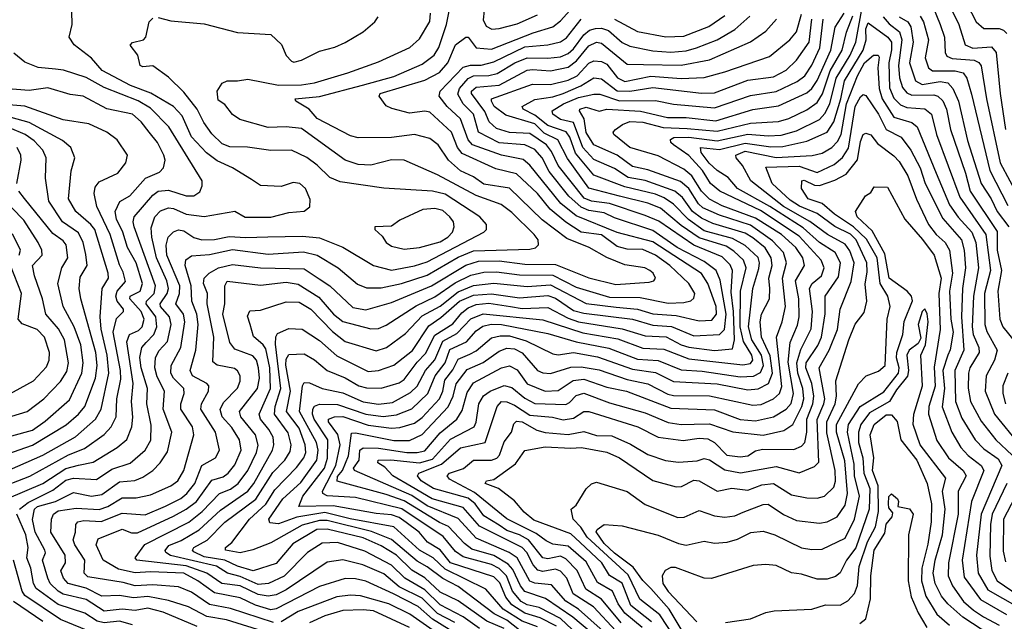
# Model space of a CAD drawing. Extents: x 1308313 to 1441400, y 959662 to 1036319.
# Tile 312 of 656: x 1359205 to 1363045, y 999467 to 1001813. Entities that reach past the tile are written whole.
import ezdxf

# ---------------------------------------------------------------- set-up
doc = ezdxf.new("R2010")
doc.units = 0

msp = doc.modelspace()

# ---------------------------------------------------------------- linework, layer by layer
at = {"layer": '0CON10XD'}
for points in [[(1363062.3, 1002805), (1363044.4, 1002765), (1362993.3, 1002686.7), (1362978.3, 1002645), (1362971.6, 1002588.4), (1362904, 1002536), (1362822, 1002438), (1362809.4, 1002405), (1362798.4, 1002335), (1362737.6, 1002235), (1362728.9, 1002195), (1362744.5, 1002115), (1362771.5, 1002055), (1362864.4, 1001944.4), (1362935, 1001804.7), (1362965, 1001778.3), (1363025, 1001779), (1363042.5, 1001772.5), (1363055, 1001758.9)], [(1360879.8, 999435), (1360815, 999474.9), (1360759.1, 999525), (1360663.8, 999573.8), (1360555, 999623.3), (1360515, 999632.7), (1360475, 999633.8), (1360375, 999603.2), (1360205, 999515.2), (1360185, 999511.9), (1360125, 999530.6), (1360065, 999558.6), (1359965, 999577.9), (1359900.6, 999625), (1359845, 999654.7), (1359715, 999660.7), (1359655, 999656.2), (1359590.5, 999670.5), (1359530.4, 999705), (1359504, 999765), (1359511.8, 999788.2), (1359605, 999826.1), (1359641.9, 999811.9), (1359665, 999811.8), (1359805, 999877.1), (1359855, 999904.6), (1359894.2, 999935), (1359955, 1000018), (1359998.8, 1000031.2), (1360018.9, 1000045), (1360045, 1000077.8), (1360069, 1000135), (1360063.2, 1000175), (1360032.7, 1000222.7), (1359995.2, 1000265), (1359986.6, 1000293.4), (1359999.8, 1000320.2), (1360054.2, 1000375.8), (1360065.8, 1000404.2), (1360065.6, 1000425), (1360055, 1000444.6), (1360042.7, 1000452.7), (1359975, 1000466.2), (1359958.8, 1000478.8), (1359962, 1000575), (1359936.1, 1000705), (1359937.5, 1000745), (1359922, 1000785), (1359924.5, 1000805.5), (1359944.6, 1000825), (1359980.7, 1000845), (1360035, 1000858.3), (1360145, 1000845.4), (1360315, 1000841.4), (1360373.2, 1000803.2), (1360415, 1000775.7), (1360505, 1000691.5), (1360555, 1000682.1), (1360655, 1000710.5), (1360811.9, 1000775), (1360945, 1000855.6), (1360995, 1000871.8), (1361075, 1000872.4), (1361175, 1000860.2), (1361295, 1000858.9), (1361425, 1000807.1), (1361530.4, 1000780.4), (1361660.1, 1000789.9), (1361678, 1000795), (1361685.5, 1000805), (1361676.2, 1000825), (1361663.3, 1000835), (1361643.8, 1000845), (1361565, 1000857.9), (1361494.7, 1000885.3), (1361426.2, 1000925), (1361339.6, 1000959.6), (1361243.4, 1001033.4), (1361115.9, 1001155.9), (1361015, 1001172.1), (1360975, 1001200.3), (1360925, 1001224.1), (1360877.5, 1001265), (1360837.5, 1001325), (1360805, 1001350.5), (1360745, 1001365.2), (1360655, 1001353.6), (1360525, 1001352), (1360495, 1001360.9), (1360365, 1001428.2), (1360334.3, 1001465), (1360282, 1001495), (1360280, 1001505), (1360375, 1001513.5), (1360542.1, 1001557.9), (1360665, 1001592.1), (1360775, 1001639.4), (1360821.7, 1001675), (1360839.8, 1001705), (1360870.5, 1001795), (1360892.1, 1001905)], [(1362814.8, 1001905), (1362867.9, 1001795), (1362893, 1001715), (1362922.6, 1001702.6), (1362995, 1001707.4), (1363014, 1001685), (1363028.9, 1001525), (1363050.2, 1001385)], [(1361530.1, 999430.1), (1361443.4, 999523.4), (1361364.5, 999574.5), (1361338.7, 999635), (1361315, 999662.4), (1361295, 999670.1), (1361245, 999661.7), (1361226.3, 999666.3), (1361207.4, 999687.4), (1361183.7, 999735), (1361165, 999754.6), (1360998.1, 999838.1), (1360935, 999910.7), (1360814.5, 999944.5), (1360732.3, 999992.3), (1360660.6, 1000035), (1360628.8, 1000068.8), (1360602.7, 1000085), (1360602.9, 1000095), (1360652.6, 1000097.4), (1360765, 1000084.9), (1360815, 1000099.9), (1360885, 1000177.4), (1360978, 1000225), (1360986.2, 1000243.8), (1360995.5, 1000315), (1361013.7, 1000346.3), (1361040.6, 1000365), (1361095, 1000386.6), (1361125, 1000378.9), (1361175, 1000337.4), (1361215, 1000316.6), (1361335, 1000313), (1361349.7, 1000320.3), (1361375, 1000347.5), (1361405, 1000356.4), (1361505, 1000319.6), (1361645, 1000280.5), (1361735, 1000243.1), (1361785, 1000234.8), (1361835.5, 1000235.5), (1361895, 1000237.3), (1361986.6, 1000206.6), (1362105, 1000193.1), (1362185, 1000210.8), (1362220.6, 1000235), (1362255.1, 1000305), (1362263.4, 1000335), (1362260, 1000375), (1362240.1, 1000435), (1362235.8, 1000475), (1362252.4, 1000527.6), (1362292.7, 1000607.3), (1362297.1, 1000675), (1362285.8, 1000765), (1362295.8, 1000784.2), (1362331.9, 1000815), (1362343, 1000845), (1362331.2, 1000875), (1362245, 1000969), (1362095, 1001069), (1361935.3, 1001145), (1361899.2, 1001175), (1361885, 1001197.3), (1361867.9, 1001225), (1361815, 1001283.7), (1361755, 1001325.8), (1361745.3, 1001335), (1361743.8, 1001346.2), (1361755.9, 1001354.1), (1361815.1, 1001354.9), (1361925, 1001340.7), (1362045, 1001366.6), (1362125, 1001360.1), (1362175, 1001363.2), (1362235, 1001379.7), (1362325, 1001424.5), (1362345, 1001447), (1362365, 1001485.7), (1362389.9, 1001585), (1362444.7, 1001675), (1362466.7, 1001725), (1362493.5, 1001875)], [(1361020.5, 1001885), (1361013.3, 1001813.3), (1361025, 1001788.5), (1361046.4, 1001776.4), (1361075, 1001778.4), (1361145, 1001797.6), (1361225, 1001832.3)], [(1361208.1, 1001761.9), (1361285, 1001785.6), (1361315, 1001808.7), (1361374.9, 1001875.1)], [(1362766.2, 1001865), (1362795.3, 1001794.7), (1362812, 1001745), (1362815.3, 1001685.3), (1362821, 1001671), (1362841.9, 1001661.8), (1362927.8, 1001655), (1362945.9, 1001645.9), (1362955, 1001633.6), (1362975.7, 1001505), (1363028.6, 1001255), (1363105, 1001114.3)], [(1359897.2, 999447.2), (1359765, 999502.7), (1359705, 999519), (1359655, 999509), (1359605, 999514.4), (1359535, 999507.3), (1359465, 999552.2), (1359375, 999572.4), (1359355, 999584.9), (1359324.5, 999614.5), (1359314.9, 999634.9), (1359294.8, 999705), (1359305.8, 999734.2), (1359303.8, 999745), (1359265, 999814.2), (1359255.7, 999864.3), (1359262.7, 999905), (1359275, 999915.3), (1359345.3, 999935), (1359415, 999968.9), (1359485, 999955.1), (1359525, 999961.6), (1359595, 1000010.8), (1359653.7, 1000016.3), (1359685, 1000029.2), (1359725, 1000054.8), (1359753.6, 1000085), (1359782.2, 1000127.8), (1359798.1, 1000205), (1359764.5, 1000295), (1359770.4, 1000365), (1359741.2, 1000421.2), (1359731.8, 1000455), (1359735.5, 1000495), (1359748.1, 1000521.9), (1359781.4, 1000558.6), (1359795.7, 1000625), (1359789.9, 1000655), (1359755, 1000694.5), (1359753, 1000705), (1359780.9, 1000745), (1359785.4, 1000765), (1359778.6, 1000795), (1359739, 1000885), (1359720, 1000965), (1359718.2, 1001001.8), (1359732, 1001045), (1359755, 1001067.5), (1359785, 1001079.4), (1359805, 1001076.7), (1359855, 1001054.5), (1359925, 1001045.2), (1360045, 1001067.2), (1360085, 1001043.4), (1360185, 1001043.8), (1360255, 1001061.1), (1360315, 1001067.1), (1360337, 1001083), (1360338.3, 1001111.7), (1360319.6, 1001155), (1360297.8, 1001175), (1360271.7, 1001178.3), (1360225, 1001163.1), (1360145, 1001167.3), (1360109.6, 1001189.6), (1360035, 1001235.3), (1359975, 1001263.3), (1359933.9, 1001293.9), (1359875, 1001356.8), (1359838.3, 1001438.3), (1359805.1, 1001475.1), (1359717.3, 1001527.3), (1359637.2, 1001557.2), (1359526.9, 1001615), (1359485, 1001663.8), (1359417.1, 1001715), (1359398.6, 1001745), (1359410, 1001795), (1359408, 1001845)], [(1360175, 999422.4), (1360012.5, 999472.5), (1359935, 999485.9), (1359863.8, 999523.8), (1359785, 999548.6), (1359705, 999563.9), (1359648.7, 999558.7), (1359595, 999567.4), (1359525, 999565.2), (1359465, 999595.9), (1359394, 999615), (1359376.5, 999635), (1359366, 999664), (1359384.4, 999695.6), (1359382.8, 999725), (1359326.6, 999815), (1359329.3, 999865), (1359336.5, 999885), (1359355, 999897.5), (1359425, 999908.5), (1359515, 999903.2), (1359549.2, 999915), (1359605, 999949.2), (1359659.3, 999949.3), (1359715, 999960.8), (1359795, 999995.2), (1359821.6, 1000015), (1359844.8, 1000055), (1359883.9, 1000195), (1359879, 1000225), (1359833.7, 1000295), (1359833.7, 1000315), (1359847.2, 1000355), (1359845.2, 1000375), (1359804.5, 1000415), (1359794.8, 1000435.2), (1359796.6, 1000465), (1359833.1, 1000535), (1359849.9, 1000635), (1359843.5, 1000665), (1359814.2, 1000705), (1359828.8, 1000745), (1359830.3, 1000775), (1359779.3, 1000895), (1359776.5, 1000933.4), (1359784.3, 1000965.7), (1359805, 1000986.5), (1359825, 1000994.2), (1359845, 1000990.5), (1359884, 1000964), (1359915, 1000954.8), (1359965, 1000956.2), (1360021.9, 1000968.1), (1360086.7, 1000963.3), (1360173.2, 1000966.8), (1360308.7, 1000968.7), (1360375, 1000963), (1360466.1, 1000926.1), (1360585, 1000855.2), (1360655, 1000837.1), (1360745, 1000853.2), (1360795, 1000869.5), (1361015.6, 1000984.4), (1361025.6, 1000995), (1361025.6, 1001015), (1361000, 1001045), (1360865, 1001133.2), (1360815, 1001144.5), (1360625, 1001155.8), (1360455, 1001180.5), (1360415, 1001198.2), (1360366.1, 1001246.1), (1360325, 1001276.2), (1360265, 1001304), (1360185, 1001302.7), (1360093.2, 1001316.8), (1360025, 1001317.9), (1359995, 1001329.4), (1359955, 1001368.2), (1359922.9, 1001412.9), (1359897.7, 1001465), (1359845, 1001530.5), (1359785, 1001588.8), (1359725, 1001634), (1359685, 1001629.1), (1359675.3, 1001635.3), (1359665.7, 1001675), (1359636.6, 1001713.4), (1359645.3, 1001724.7), (1359688.6, 1001735), (1359696.7, 1001745), (1359710.8, 1001805), (1359725, 1001819.3)], [(1360195, 999462.1), (1360027.2, 999517.2), (1359945, 999533.3), (1359875, 999580.2), (1359825, 999602), (1359725, 999610), (1359655, 999605.4), (1359608.5, 999618.5), (1359470.7, 999640.7), (1359456.6, 999655), (1359459.5, 999705), (1359420.8, 999765), (1359414.2, 999785), (1359423.5, 999815), (1359424, 999845), (1359432.2, 999855), (1359455, 999859.7), (1359523.1, 999856.9), (1359605, 999889.2), (1359695, 999882.5), (1359773.5, 999916.5), (1359834.1, 999945.9), (1359857.3, 999965), (1359888.1, 1000005), (1359915.6, 1000074.4), (1359969.3, 1000105), (1359984.2, 1000135), (1359968.7, 1000205), (1359911.9, 1000295), (1359914.4, 1000315), (1359941.6, 1000365), (1359943.3, 1000385), (1359935.2, 1000395.2), (1359879.5, 1000425), (1359869.6, 1000445), (1359892.2, 1000525), (1359901.3, 1000625), (1359896.2, 1000665), (1359876.6, 1000715), (1359873.6, 1000775), (1359850, 1000855), (1359852.7, 1000877.3), (1359875, 1000892), (1359945, 1000897.2), (1360035, 1000916.9), (1360175, 1000899.1), (1360312.2, 1000907.8), (1360365.3, 1000895.3), (1360448, 1000845), (1360522.3, 1000782.3), (1360557.8, 1000767.8), (1360615, 1000767.3), (1360695, 1000784.6), (1360795, 1000817), (1360915, 1000887.1), (1360975, 1000911.8), (1361195, 1000918.6), (1361216.4, 1000923.6), (1361228.2, 1000935), (1361226.8, 1000955), (1361212.2, 1000975), (1361125, 1001061.8), (1361082.5, 1001092.5), (1360985, 1001128.2), (1360835, 1001208.1), (1360705, 1001265.3), (1360655, 1001266.8), (1360575, 1001246.1), (1360525, 1001248), (1360475, 1001265.7), (1360305, 1001388.9), (1360245, 1001396.1), (1360175, 1001392.4), (1360064.3, 1001424.3), (1360035, 1001443.6), (1360005, 1001482.5), (1359979.6, 1001499.6), (1359975.5, 1001535), (1359994.6, 1001565.4), (1360015, 1001575.5), (1360055.4, 1001574.6), (1360095, 1001581.9), (1360215, 1001558.5), (1360305, 1001558.9), (1360355, 1001567.6), (1360485, 1001606.3), (1360605, 1001649.3), (1360726.4, 1001705), (1360765, 1001738.8), (1360804.4, 1001805.6), (1360808.1, 1001838.1)], [(1359745, 1001821.8), (1359795, 1001809.4), (1359925, 1001797.6), (1360055, 1001762.8), (1360185, 1001755.7), (1360226.1, 1001716.1), (1360244.1, 1001674.1), (1360265, 1001651.8), (1360275, 1001647.9), (1360304, 1001655), (1360375, 1001690), (1360435, 1001706.4), (1360475, 1001724.6), (1360545, 1001765.6), (1360590, 1001805), (1360602.9, 1001825)], [(1360998.8, 999438.8), (1360934.8, 999484.8), (1360845, 999531.2), (1360785, 999589.9), (1360706.9, 999635), (1360655, 999685.9), (1360551.3, 999741.3), (1360445, 999774.5), (1360385, 999772.3), (1360328.1, 999735), (1360237.1, 999642.9), (1360175.5, 999615), (1360135, 999611), (1360065, 999642.3), (1360015.3, 999655.3), (1359972.5, 999682.5), (1359793.7, 999723.7), (1359774.9, 999734.9), (1359772.8, 999742.8), (1359786.7, 999763.3), (1359835, 999782.1), (1359905, 999823.7), (1359988.8, 999901.2), (1360094.5, 999975), (1360118.9, 1000005), (1360191.9, 1000135), (1360196.9, 1000155), (1360193.4, 1000185), (1360177.6, 1000215), (1360144.8, 1000255), (1360139.1, 1000275), (1360183.8, 1000375), (1360181.2, 1000455), (1360165, 1000530.3), (1360155, 1000545.9), (1360117.5, 1000577.5), (1360104.2, 1000624.2), (1360093.3, 1000656.7), (1360102.6, 1000677.4), (1360145, 1000680), (1360245, 1000713.6), (1360295, 1000711.4), (1360340.8, 1000685), (1360425, 1000596.7), (1360475, 1000558), (1360595, 1000521.6), (1360635.5, 1000535), (1360710.2, 1000589.8), (1360775, 1000657.9), (1360845, 1000696.5), (1360915, 1000752.2), (1360975, 1000776.2), (1361055, 1000785.8), (1361185, 1000773.4), (1361275, 1000778.9), (1361415, 1000706.2), (1361531.8, 1000691.8), (1361614.5, 1000684.5), (1361675, 1000666.3), (1361765, 1000659.3), (1361855, 1000638.9), (1361905, 1000642.1), (1361923.2, 1000665), (1361921.3, 1000695), (1361889.3, 1000785), (1361865, 1000823), (1361675, 1000946.8), (1361535, 1000983.3), (1361375, 1001048.2), (1361316, 1001096), (1361195, 1001245.7), (1361168.3, 1001268.3), (1361085, 1001285.1), (1360971.2, 1001325), (1360954.5, 1001344.5), (1360925, 1001426.8), (1360872.1, 1001475), (1360840.8, 1001515), (1360844.7, 1001535), (1360935, 1001628.2), (1360963.6, 1001636.4), (1361005, 1001635.7), (1361055, 1001648.4), (1361175, 1001706.8), (1361265, 1001714.6), (1361315, 1001726.5), (1361338.1, 1001741.9), (1361395, 1001815.9)], [(1361095, 999438.7), (1361027.8, 999467.8), (1360915, 999547.5), (1360845, 999580.7), (1360785, 999636.9), (1360735, 999667), (1360674.8, 999725), (1360615, 999760.9), (1360545, 999793.1), (1360405, 999826.6), (1360364.7, 999825), (1360270.5, 999769.5), (1360205, 999692.8), (1360115.8, 999664.2), (1360055, 999682.2), (1360005.8, 999705.8), (1359925, 999718.8), (1359885, 999737.8), (1359879.8, 999745), (1359884.3, 999755), (1359936.2, 999783.8), (1360005, 999853.5), (1360126.4, 999943.6), (1360192.8, 1000047.2), (1360239.3, 1000095), (1360260.3, 1000129.7), (1360264.2, 1000155), (1360252.7, 1000202.7), (1360198.5, 1000275), (1360201.2, 1000305), (1360223.6, 1000375), (1360202.4, 1000547.6), (1360203.7, 1000576.3), (1360210.7, 1000589.3), (1360255, 1000608.7), (1360306.7, 1000606.7), (1360375, 1000562.5), (1360442.4, 1000502.4), (1360565, 1000440.9), (1360604.3, 1000445), (1360665, 1000465.6), (1360737.1, 1000522.9), (1360801, 1000619), (1360848.4, 1000651.6), (1360920.3, 1000715), (1360975, 1000739.1), (1361045, 1000744.1), (1361155, 1000729.2), (1361265, 1000738.2), (1361295, 1000727.8), (1361365, 1000679.7), (1361405, 1000668.2), (1361595, 1000644.9), (1361675, 1000622.2), (1361747.1, 1000617.1), (1361835, 1000580.1), (1361934.9, 1000585.1), (1361954.3, 1000605.7), (1361960.2, 1000665), (1361937.1, 1000797.1), (1361922, 1000835), (1361875, 1000869.9), (1361769.6, 1000925), (1361675, 1000990.9), (1361525, 1001040.9), (1361485, 1001060.4), (1361425, 1001069.2), (1361395, 1001081.8), (1361346.9, 1001125), (1361270.9, 1001220.9), (1361242.9, 1001275), (1361215, 1001307.3), (1361175, 1001325.1), (1361075, 1001333.3), (1360995.3, 1001375.3), (1360975.1, 1001445), (1360934.5, 1001485), (1360913.5, 1001523.5), (1360920.9, 1001545), (1360955, 1001583.8), (1360975.1, 1001594.9), (1361035, 1001595.9), (1361067.1, 1001602.9), (1361137, 1001645), (1361185, 1001664.9), (1361265, 1001662.7), (1361315, 1001668.8), (1361345, 1001682.1), (1361365, 1001699), (1361405.6, 1001754.4), (1361428.1, 1001771.9), (1361450.6, 1001779.4), (1361475, 1001779.7), (1361501.2, 1001771.2), (1361555, 1001724.1), (1361585, 1001710.6), (1361675, 1001691.8), (1361745, 1001686.8), (1361805, 1001692.4), (1361845, 1001703.6), (1361925.1, 1001734.9), (1361994.6, 1001775.4), (1362053.5, 1001826.5)], [(1361155, 999433.1), (1361105, 999472.1), (1361056.2, 999496.2), (1360915, 999603.5), (1360855, 999633.6), (1360795, 999679.9), (1360755, 999702), (1360655, 999786.8), (1360577.9, 999817.9), (1360405, 999860), (1360375, 999860.7), (1360307.5, 999842.5), (1360185, 999773.4), (1360114.5, 999745.5), (1360065, 999734.8), (1360008.5, 999745), (1360007.5, 999755), (1360033.2, 999775), (1360102, 999865), (1360165.7, 999924.3), (1360200.6, 999979.4), (1360285, 1000066.4), (1360313.9, 1000105), (1360321.2, 1000125), (1360319, 1000155), (1360295, 1000220.9), (1360245.4, 1000285), (1360261.2, 1000365), (1360243.8, 1000466.1), (1360245, 1000490), (1360255, 1000507.7), (1360315, 1000510.2), (1360355, 1000486.6), (1360405, 1000444.8), (1360475, 1000416.6), (1360528.2, 1000385), (1360557.3, 1000377.3), (1360615, 1000376.4), (1360685, 1000397.4), (1360705, 1000410), (1360755, 1000478.1), (1360787.9, 1000512.1), (1360825, 1000582.4), (1360895, 1000627.4), (1360930.2, 1000669.8), (1360955, 1000689.6), (1360985, 1000703.1), (1361035, 1000707.5), (1361119.1, 1000695), (1361165, 1000686.5), (1361265, 1000690.9), (1361345, 1000648.8), (1361384.6, 1000634.6), (1361555, 1000607.8), (1361645, 1000580), (1361726.8, 1000576.8), (1361785, 1000544.9), (1361815, 1000536.2), (1361915, 1000522.6), (1361985, 1000530), (1361992.7, 1000565), (1361989.3, 1000675), (1361979.7, 1000750.3), (1361985.4, 1000835), (1361976.7, 1000856.7), (1361945, 1000888.1), (1361833.9, 1000933.9), (1361697.9, 1001027.9), (1361645, 1001050.1), (1361505, 1001095.9), (1361435, 1001105.3), (1361406.7, 1001116.7), (1361305.1, 1001245), (1361279.6, 1001299.6), (1361260.2, 1001325), (1361195, 1001369.5), (1361115, 1001372.9), (1361065, 1001388.5), (1361035.9, 1001415), (1361018.8, 1001455), (1360967.3, 1001525), (1360968, 1001535), (1360985, 1001550.8), (1361075, 1001558.4), (1361185, 1001616), (1361205, 1001619.6), (1361275, 1001613.6), (1361345, 1001627.7), (1361377.3, 1001652.7), (1361425, 1001710.8), (1361455, 1001725.2), (1361475, 1001721.6), (1361575, 1001640.2), (1361638.7, 1001638.7), (1361785, 1001635.4), (1361895, 1001656.5), (1362055, 1001727.1), (1362115, 1001769.1), (1362157.1, 1001815)], [(1361225, 999445.5), (1361165, 999467.4), (1361091, 999515), (1361023, 999593), (1360865, 999670.4), (1360817.6, 999715), (1360765.2, 999745.2), (1360664.7, 999835), (1360493.8, 999866.2), (1360395, 999891.3), (1360286.1, 999873.9), (1360215, 999846.8), (1360181.2, 999851.2), (1360176.5, 999865), (1360232.1, 999945), (1360302.1, 1000007.9), (1360363.7, 1000095), (1360369.6, 1000135), (1360362.6, 1000165), (1360297, 1000285), (1360308.1, 1000385), (1360315, 1000398.5), (1360335, 1000397.5), (1360385, 1000375.6), (1360465, 1000358.5), (1360545, 1000322.7), (1360604.6, 1000314.6), (1360659.1, 1000320.9), (1360730, 1000360), (1360755, 1000384), (1360787.4, 1000445), (1360825, 1000486.5), (1360855, 1000559), (1360910.8, 1000589.2), (1360965, 1000646.6), (1361013.3, 1000666.7), (1361245, 1000643.1), (1361401.7, 1000591.7), (1361538.5, 1000568.5), (1361635, 1000531.8), (1361718.1, 1000528.1), (1361815, 1000491.2), (1362025, 1000467.4), (1362055, 1000472.3), (1362064.5, 1000485), (1362061.2, 1000505), (1362028, 1000558), (1362015.5, 1000615), (1362016.7, 1000755), (1362038.1, 1000845), (1362028.5, 1000875), (1361990.7, 1000910.7), (1361960, 1000930), (1361855, 1000962.2), (1361785, 1001011.2), (1361705, 1001078), (1361655, 1001097.7), (1361545, 1001125.5), (1361425, 1001156.8), (1361341.7, 1001271.7), (1361303.8, 1001345), (1361251.3, 1001371.3), (1361215, 1001406.6), (1361101.4, 1001441.4), (1361055.9, 1001475), (1361044.8, 1001495), (1361046, 1001505), (1361205, 1001561.4), (1361275, 1001560.7), (1361345, 1001577.6), (1361379.6, 1001595), (1361425, 1001643.8), (1361445, 1001653.4), (1361475, 1001649.8), (1361495, 1001639.5), (1361536.2, 1001586.1), (1361565, 1001572.9), (1361666.5, 1001593.5), (1361785, 1001584.4), (1361875, 1001587.9), (1361955, 1001610.5), (1362129.8, 1001670.2), (1362208.4, 1001735), (1362234.6, 1001765.4), (1362254, 1001835)], [(1361298.3, 999448.3), (1361235, 999480.6), (1361175, 999499.3), (1361125, 999531), (1361101.1, 999561.1), (1361077.4, 999617.4), (1361055, 999640.5), (1360885.1, 999695.1), (1360845, 999746.4), (1360796.2, 999776.2), (1360762.7, 999815), (1360712.6, 999852.6), (1360685, 999871.8), (1360655, 999881.8), (1360595, 999887.1), (1360428.1, 999918.1), (1360294.6, 999915), (1360309.4, 999955), (1360393.8, 1000065), (1360406.2, 1000103.8), (1360407.3, 1000175), (1360353.8, 1000255), (1360347.1, 1000275), (1360348.6, 1000295), (1360355, 1000305.6), (1360375, 1000313.7), (1360445, 1000312.3), (1360555, 1000274.5), (1360623.5, 1000266.5), (1360675, 1000272.2), (1360735, 1000295.2), (1360796.6, 1000355), (1360825.9, 1000425), (1360864.7, 1000475), (1360882.6, 1000527.4), (1360947.6, 1000557.6), (1360985, 1000599.6), (1361012, 1000618), (1361044.3, 1000625.7), (1361085, 1000624.3), (1361265, 1000589.3), (1361375, 1000557.3), (1361502.9, 1000532.9), (1361615, 1000489.9), (1361695, 1000484.6), (1361785, 1000448), (1361867.2, 1000442.8), (1362015, 1000420.6), (1362066.9, 1000423.1), (1362095, 1000437.1), (1362105.8, 1000465), (1362098.3, 1000505), (1362060.8, 1000565), (1362048.1, 1000615), (1362064.3, 1000765), (1362087.5, 1000842.5), (1362090.6, 1000865), (1362085.3, 1000885.3), (1362035, 1000932.3), (1361985, 1000960.6), (1361875, 1000989.5), (1361813.9, 1001033.9), (1361755, 1001094.3), (1361718.6, 1001118.6), (1361685, 1001133), (1361565, 1001161.6), (1361445, 1001207.2), (1361373.4, 1001293.4), (1361350.8, 1001355), (1361336, 1001376), (1361265, 1001400.3), (1361215, 1001441), (1361168.9, 1001465), (1361165.4, 1001475), (1361215, 1001502.5), (1361285, 1001512.7), (1361325, 1001525.6), (1361393.9, 1001555), (1361445, 1001586.1), (1361475, 1001582.8), (1361535, 1001536.5), (1361585.1, 1001534.9), (1361675, 1001549.1), (1361865, 1001526.3), (1361915, 1001527.6), (1362045, 1001577), (1362145, 1001590.5), (1362195, 1001616.1), (1362234.3, 1001655), (1362284.9, 1001725), (1362294.5, 1001815)], [(1361382.2, 999415), (1361315, 999477.5), (1361231.2, 999521.2), (1361185, 999531.9), (1361160.6, 999545), (1361127.9, 999585), (1361104, 999644), (1361075, 999673.3), (1361045, 999689.2), (1360935, 999719.2), (1360905, 999739.7), (1360857.3, 999797.3), (1360695.9, 999905.9), (1360515, 999950), (1360405, 999957), (1360387.1, 999965), (1360386.3, 999975), (1360438.1, 1000075), (1360454.7, 1000155), (1360445.6, 1000195.6), (1360410.2, 1000245), (1360410, 1000255), (1360432.9, 1000265), (1360465, 1000265.7), (1360565, 1000232.2), (1360655, 1000220), (1360687.6, 1000222.4), (1360745, 1000240.2), (1360775, 1000262), (1360842.1, 1000335), (1360855.1, 1000364.9), (1360863, 1000407), (1360895, 1000447.5), (1360915, 1000488.9), (1360961, 1000509), (1360985, 1000521.4), (1361045, 1000572.7), (1361079, 1000581), (1361115, 1000581), (1361180.8, 1000560.7), (1361285, 1000509.8), (1361305, 1000506.9), (1361365.2, 1000514.8), (1361458.2, 1000498.2), (1361595, 1000450.4), (1361685, 1000437.4), (1361755, 1000402.9), (1361925, 1000393), (1362045, 1000370.3), (1362085, 1000373.9), (1362125.1, 1000394.9), (1362141.1, 1000435), (1362132, 1000502), (1362098.1, 1000575), (1362092.6, 1000635), (1362097.9, 1000665), (1362129.8, 1000725), (1362131.5, 1000765), (1362127.1, 1000805), (1362139.5, 1000855), (1362136.4, 1000885), (1362113.2, 1000923.2), (1362065, 1000963), (1362035, 1000981.1), (1361908.7, 1001018.7), (1361865, 1001039.8), (1361829.9, 1001065), (1361790.2, 1001120.2), (1361760.5, 1001145), (1361645, 1001185.9), (1361578.1, 1001198.1), (1361525, 1001233.2), (1361445, 1001268.4), (1361401.2, 1001315), (1361365, 1001411.9), (1361314, 1001424), (1361284.6, 1001445), (1361281.5, 1001458.5), (1361326.1, 1001485), (1361385, 1001510.4), (1361445, 1001522.7), (1361467.7, 1001522.3), (1361545, 1001497.4), (1361685, 1001498.2), (1361755, 1001483.8), (1361915, 1001469.9), (1362055, 1001517.9), (1362155, 1001533.7), (1362237.7, 1001572.3), (1362267.1, 1001595), (1362295, 1001636.3), (1362325.9, 1001704.1), (1362338.4, 1001815)], [(1361435, 999421.6), (1361363, 999483), (1361256.5, 999556.5), (1361175, 999583.5), (1361158.7, 999605), (1361129.2, 999669.2), (1361110.4, 999690.4), (1361055, 999723.6), (1360969, 999749.1), (1360940.6, 999770.6), (1360877.4, 999837.4), (1360842.3, 999852.3), (1360705, 999937.4), (1360635, 999962.3), (1360443.3, 1000013.3), (1360445, 1000031.7), (1360464.5, 1000055.5), (1360488, 1000112), (1360499.7, 1000200.3), (1360515, 1000202.2), (1360665, 1000172.7), (1360725, 1000172.9), (1360775, 1000195.9), (1360876.3, 1000303.7), (1360895.3, 1000345), (1360907.2, 1000392.8), (1360950.4, 1000449.6), (1361013.4, 1000476.6), (1361075, 1000521), (1361105, 1000532.7), (1361135, 1000529.7), (1361164.7, 1000514.7), (1361225, 1000445.9), (1361246, 1000436), (1361275, 1000433.6), (1361355, 1000458.6), (1361395, 1000459.3), (1361465, 1000448.4), (1361575, 1000410.4), (1361655, 1000393.5), (1361733.4, 1000353.4), (1361755, 1000348.1), (1361895, 1000346.1), (1362065, 1000310.6), (1362096.7, 1000313.3), (1362144.6, 1000334.6), (1362168.7, 1000355), (1362177.4, 1000382.6), (1362156.5, 1000575), (1362179.4, 1000635), (1362192.4, 1000695), (1362180.5, 1000805), (1362196.4, 1000865), (1362183.8, 1000905), (1362141.4, 1000951.4), (1362055, 1001012.4), (1361935, 1001050.8), (1361869.9, 1001079.9), (1361853.3, 1001095), (1361815, 1001154.8), (1361782.7, 1001182.7), (1361655, 1001228), (1361595, 1001241.4), (1361535, 1001284.9), (1361445, 1001324.8), (1361415, 1001373.8), (1361406.3, 1001426.3), (1361388.3, 1001458.3), (1361389.5, 1001465), (1361415, 1001471.7), (1361465, 1001457), (1361495, 1001464.4), (1361626.9, 1001456.9), (1361731.4, 1001431.4), (1361805, 1001431.6), (1361920.8, 1001419.2), (1362065, 1001463.5), (1362165, 1001477.3), (1362275, 1001528.5), (1362295, 1001545.2), (1362315, 1001575.7), (1362368.4, 1001695), (1362385.7, 1001784.3), (1362421.4, 1001838.6)], [(1361540.5, 999375), (1361385, 999515.1), (1361335.1, 999545.1), (1361279.3, 999609.3), (1361215, 999615.3), (1361195, 999623.5), (1361145.2, 999715.2), (1361113.8, 999735), (1360985, 999791.6), (1360915, 999868.3), (1360795, 999917.3), (1360735, 999957.9), (1360510.8, 1000055), (1360507, 1000065), (1360529.5, 1000095), (1360531.6, 1000135), (1360545, 1000144.1), (1360605, 1000141.8), (1360715, 1000125.7), (1360755, 1000125.4), (1360785, 1000132.6), (1360845, 1000202.1), (1360909.8, 1000255), (1360931.2, 1000288.8), (1360950, 1000360), (1360975, 1000397.2), (1361085, 1000455.5), (1361115, 1000462.8), (1361145, 1000447.3), (1361185, 1000392.9), (1361255, 1000364.9), (1361305, 1000366.8), (1361364.3, 1000405.7), (1361405, 1000411.1), (1361495, 1000380.9), (1361572.5, 1000365), (1361745, 1000297.8), (1361915, 1000291.9), (1362015, 1000254.2), (1362075, 1000249.4), (1362145, 1000265.2), (1362195, 1000294.1), (1362213.9, 1000316.1), (1362223.2, 1000355), (1362202.1, 1000477.9), (1362209.9, 1000555), (1362238.5, 1000621.5), (1362244.9, 1000655), (1362244.4, 1000725), (1362231.5, 1000795), (1362266.3, 1000855), (1362259.7, 1000885), (1362232.6, 1000925), (1362176.1, 1000975), (1362075, 1001039.9), (1361945, 1001087.7), (1361895, 1001113.6), (1361864.6, 1001144.6), (1361827.3, 1001205), (1361795, 1001230.6), (1361695, 1001282.7), (1361585, 1001314.3), (1361522.9, 1001365), (1361519.4, 1001375), (1361529.5, 1001385), (1361556.4, 1001405), (1361585, 1001416.6), (1361635, 1001413.6), (1361715, 1001393.4), (1361808.8, 1001388.8), (1361925, 1001378.4), (1362055, 1001409.8), (1362165, 1001416.7), (1362205, 1001428.2), (1362275, 1001461.8), (1362315, 1001490.4), (1362335.9, 1001524.1), (1362366.4, 1001613.6), (1362413.1, 1001695), (1362430.5, 1001765), (1362455, 1001828.1)], [(1361525, 1001815.7), (1361615, 1001767.6), (1361725, 1001746.2), (1361795, 1001749), (1361893, 1001787), (1361955, 1001829)], [(1362573.5, 1001825), (1362596.7, 1001796.7), (1362636.1, 1001766.1), (1362645.3, 1001735), (1362633.1, 1001635), (1362636.8, 1001586.8), (1362648.8, 1001548.8), (1362665, 1001528.6), (1362685, 1001518.8), (1362770.5, 1001520.5), (1362785.9, 1001515), (1362805, 1001496.8), (1362819.7, 1001465), (1362834.9, 1001384.9), (1362894.3, 1001215), (1362912.4, 1001145), (1363017.7, 1000987.7), (1363017.8, 1000915), (1363034.7, 1000835), (1363019.8, 1000755), (1363027.3, 1000645), (1363039.6, 1000615), (1363088.4, 1000555)], [(1362634.9, 1001824.9), (1362669, 1001805), (1362681, 1001785), (1362689.5, 1001725), (1362675.4, 1001645), (1362698.8, 1001575), (1362725, 1001560.3), (1362795, 1001572), (1362825, 1001566.5), (1362844.8, 1001545), (1362866.4, 1001495), (1362902, 1001342), (1362954.9, 1001175), (1362993.5, 1001115), (1363017, 1001065), (1363062.6, 1001005)], [(1362717.1, 1001827.1), (1362730, 1001805), (1362749.5, 1001735), (1362736.9, 1001665), (1362750.2, 1001625), (1362765, 1001614.1), (1362854, 1001614), (1362885, 1001605.6), (1362899.6, 1001585), (1362917.2, 1001522.8), (1362988.4, 1001225), (1363059.2, 1001089.2)], [(1361550.8, 999460.8), (1361475, 999553.5), (1361413, 999593), (1361379.6, 999665), (1361335, 999711.2), (1361315, 999721.4), (1361265, 999711.3), (1361245, 999714.2), (1361189.7, 999785), (1361155, 999804.9), (1361105, 999821.8), (1361075, 999842.5), (1361015, 999878.2), (1360982.3, 999925), (1360955, 999948), (1360819.1, 999985), (1360771.2, 1000015), (1360757.4, 1000035), (1360761.8, 1000045), (1360850.6, 1000079.4), (1360925, 1000144.2), (1361021.2, 1000165), (1361067.3, 1000305), (1361085, 1000324.5), (1361105, 1000322.9), (1361135, 1000309.8), (1361195, 1000271.6), (1361283.2, 1000263.2), (1361325, 1000253.2), (1361365, 1000258.8), (1361405, 1000284.8), (1361425, 1000285.6), (1361615.5, 1000225), (1361695.3, 1000184.7), (1361792.8, 1000172.8), (1361855, 1000181.8), (1361888.8, 1000178.8), (1361914.6, 1000164.6), (1361962.7, 1000115), (1362015, 1000108.1), (1362045, 1000112.4), (1362075, 1000131.5), (1362102.1, 1000137.9), (1362225, 1000137.2), (1362255, 1000150), (1362267.3, 1000165), (1362275.8, 1000204.2), (1362275.5, 1000255), (1362298.2, 1000315), (1362302.1, 1000345), (1362294.9, 1000394.9), (1362271.3, 1000455), (1362272.6, 1000475), (1362317.8, 1000542.2), (1362332.8, 1000575), (1362346.3, 1000666.3), (1362346.2, 1000735), (1362398.9, 1000811.1), (1362406, 1000865), (1362386, 1000906), (1362325, 1000943.9), (1362261, 1001001), (1362130.3, 1001085), (1362005.2, 1001155), (1361968.4, 1001198.4), (1361925, 1001224.8), (1361893.9, 1001253.9), (1361863.6, 1001295), (1361860.7, 1001315), (1361935, 1001307), (1362035, 1001331.5), (1362135, 1001317.7), (1362181.1, 1001318.9), (1362275, 1001339.1), (1362354.8, 1001375), (1362380.4, 1001415), (1362408.3, 1001505), (1362422.7, 1001575), (1362494.4, 1001695), (1362506, 1001735), (1362505, 1001778.1), (1362515, 1001801.6), (1362591.6, 1001745), (1362605.1, 1001725.1), (1362605.9, 1001695.9), (1362595.6, 1001645), (1362597.7, 1001547.7), (1362615, 1001507.8), (1362641.1, 1001481.1), (1362665, 1001471.2), (1362735.4, 1001465.4), (1362761, 1001445), (1362781.2, 1001365), (1362871.7, 1001121.7), (1362973.7, 1000975), (1362991.2, 1000835), (1362967.5, 1000745), (1362969.3, 1000625), (1362977.5, 1000597.5), (1363017.9, 1000525), (1363007.5, 1000485), (1362974.4, 1000425), (1362971.2, 1000365), (1363006.7, 1000275), (1363104.4, 1000155)], [(1360902.7, 999462.7), (1360835, 999498), (1360775, 999557.7), (1360685, 999601.5), (1360625, 999652.1), (1360543, 999687), (1360465, 999706.6), (1360405, 999697.2), (1360245, 999590.4), (1360205, 999570.9), (1360175, 999565.1), (1360135, 999572.2), (1360065, 999604.9), (1359993.4, 999615), (1359935.7, 999655), (1359855, 999684.1), (1359661.9, 999705), (1359655.5, 999715), (1359692.7, 999767.3), (1359865, 999853.4), (1359917.2, 999895), (1359984.5, 999965.5), (1360027.1, 999982.9), (1360057.7, 1000005), (1360095.7, 1000055), (1360128.3, 1000125), (1360135.4, 1000154.6), (1360124.5, 1000195), (1360068.1, 1000265), (1360062.8, 1000285), (1360132.9, 1000375), (1360141.2, 1000415), (1360136.9, 1000455), (1360128.4, 1000485), (1360115, 1000502.4), (1360045, 1000528.9), (1360024.9, 1000554.9), (1359998, 1000665), (1360005.8, 1000705), (1360005.2, 1000775), (1360015, 1000793.6), (1360145, 1000778.1), (1360245, 1000789.5), (1360291.9, 1000781.9), (1360371.8, 1000731.8), (1360429, 1000665), (1360465, 1000636.9), (1360575, 1000607.2), (1360605, 1000609.4), (1360635, 1000622.6), (1360752.1, 1000697.9), (1360825, 1000732.9), (1360903.4, 1000786.6), (1360965, 1000816.5), (1361015, 1000828.3), (1361065, 1000830.3), (1361155, 1000818.7), (1361285, 1000817.6), (1361375, 1000770.7), (1361505, 1000731.6), (1361625, 1000729.6), (1361735, 1000708.2), (1361795, 1000709.8), (1361823.4, 1000716.6), (1361835, 1000727.1), (1361837.9, 1000745), (1361814.8, 1000785), (1361741.4, 1000855), (1361685, 1000895.1), (1361635, 1000917), (1361575, 1000918.5), (1361535, 1000928.7), (1361475, 1000973.8), (1361395, 1000984.9), (1361335, 1001024), (1361273.9, 1001073.9), (1361224.9, 1001134.9), (1361142.4, 1001212.4), (1361062.2, 1001232.2), (1360931.4, 1001291.4), (1360912.3, 1001315), (1360889.2, 1001375), (1360805, 1001452.2), (1360785, 1001457.1), (1360725, 1001448.7), (1360657, 1001467), (1360635, 1001478), (1360607.1, 1001515), (1360611.4, 1001525), (1360785, 1001577.9), (1360842.7, 1001607.3), (1360875.2, 1001645), (1360904.4, 1001715.6), (1360945, 1001745.6), (1360955, 1001744.5), (1360985, 1001703.2), (1361045, 1001698.2), (1361208.1, 1001761.9)], [(1359204.8, 999905), (1359238.9, 999931.1), (1359335, 999978.6), (1359385, 1000018.1), (1359415, 1000025.6), (1359505, 1000020.2), (1359565, 1000060.8), (1359636.4, 1000083.6), (1359694.3, 1000135), (1359716.2, 1000173.8), (1359717.5, 1000232.5), (1359700.6, 1000315), (1359704, 1000375), (1359679.1, 1000455), (1359674.4, 1000495.6), (1359681.6, 1000535), (1359698.1, 1000555), (1359728.7, 1000585), (1359739.9, 1000615), (1359736.1, 1000655), (1359698.7, 1000705), (1359699.2, 1000715), (1359729.1, 1000745), (1359735.4, 1000775), (1359651.8, 1001005), (1359647.9, 1001025), (1359652, 1001045), (1359725, 1001129.6), (1359745, 1001144.1), (1359785, 1001148.8), (1359855, 1001125.8), (1359884, 1001126), (1359907.8, 1001142.2), (1359916.8, 1001165), (1359916.6, 1001185), (1359787.1, 1001395), (1359715, 1001468.5), (1359666.7, 1001496.7), (1359535, 1001548.3), (1359465, 1001587.7), (1359376.6, 1001616.6), (1359345, 1001620.3), (1359276.8, 1001626.8), (1359225, 1001647.1), (1359182.6, 1001682.6)], [(1361632.9, 999442.9), (1361565, 999499.4), (1361539.4, 999535), (1361516.9, 999585), (1361458.2, 999618.2), (1361415, 999699), (1361345, 999760.5), (1361285, 999767.4), (1361258.8, 999781.2), (1361219.7, 999809.7), (1361105, 999866.8), (1360978.9, 999968.9), (1360882, 1000022), (1360873, 1000035), (1360881.8, 1000045), (1360936.7, 1000063.3), (1360975, 1000096), (1361045, 1000096.1), (1361066.3, 1000103.7), (1361076, 1000115), (1361095, 1000167.5), (1361123.6, 1000205), (1361133, 1000237), (1361142.6, 1000247.4), (1361165, 1000245.3), (1361222.4, 1000212.4), (1361255, 1000203.7), (1361345, 1000196.2), (1361405, 1000208), (1361455, 1000191.8), (1361515, 1000190.9), (1361588.1, 1000158.1), (1361655, 1000117.1), (1361723.8, 1000093.8), (1361775, 1000088.4), (1361847, 1000093), (1361875, 1000102.1), (1361895, 1000096.8), (1361955, 1000058.3), (1362015.9, 1000045.9), (1362155, 1000070.7), (1362245, 1000046.8), (1362305, 1000070.4), (1362321.7, 1000088.3), (1362315.3, 1000254.7), (1362341.8, 1000315), (1362344.9, 1000335), (1362322.7, 1000455), (1362362.6, 1000525), (1362395, 1000604.5), (1362405.7, 1000684.3), (1362447.8, 1000792.2), (1362459.4, 1000865), (1362442.4, 1000912.4), (1362425, 1000938), (1362355.2, 1000975.2), (1362286.7, 1001026.7), (1362184.3, 1001084.3), (1362057.1, 1001185), (1362024.2, 1001244.2), (1361999.3, 1001275), (1361998.7, 1001285), (1362035, 1001300.2), (1362155, 1001275.5), (1362295.8, 1001284.2), (1362335, 1001293.3), (1362372.3, 1001315), (1362395, 1001338), (1362409.6, 1001365), (1362430.4, 1001485), (1362472.6, 1001595), (1362500.7, 1001645), (1362535, 1001675.6), (1362553.1, 1001675), (1362557.2, 1001667.2), (1362552.5, 1001625), (1362556.8, 1001545), (1362569.1, 1001505), (1362615, 1001432.9), (1362685, 1001412.2), (1362705, 1001395.3), (1362780.1, 1001215), (1362831.9, 1001091.9), (1362865, 1001043.2), (1362918.5, 1000985), (1362934.4, 1000945), (1362944.6, 1000845), (1362925.5, 1000735), (1362919.8, 1000615), (1362923.6, 1000585), (1362945.5, 1000535), (1362947.8, 1000515), (1362911.2, 1000455), (1362905.5, 1000435), (1362904.2, 1000375.8), (1362913.9, 1000325), (1362955, 1000247.6), (1363012.8, 1000175), (1363075.5, 1000115)], [(1359154.8, 999945.2), (1359295, 1000004.4), (1359385, 1000063.6), (1359435, 1000076.6), (1359492, 1000088), (1359584.9, 1000145.1), (1359623.5, 1000176.5), (1359642.9, 1000225), (1359646.5, 1000263.5), (1359641, 1000325), (1359647.2, 1000395), (1359622.7, 1000557.3), (1359634.1, 1000585.9), (1359668.3, 1000601.7), (1359682.5, 1000615), (1359690.9, 1000645), (1359679.4, 1000675), (1359635.2, 1000725), (1359635.5, 1000734.5), (1359675.5, 1000755), (1359684.6, 1000785), (1359659.5, 1000865), (1359626, 1000925), (1359607.8, 1000985), (1359582.9, 1001035), (1359578.1, 1001065), (1359595.8, 1001104.2), (1359635, 1001126.9), (1359696.5, 1001195), (1359750.8, 1001219.2), (1359766.1, 1001235), (1359772, 1001265), (1359767.1, 1001285), (1359742.5, 1001335), (1359710.2, 1001375), (1359678.9, 1001415), (1359644.6, 1001445), (1359545.1, 1001465.1), (1359452.5, 1001515), (1359402.2, 1001522.2), (1359315, 1001548.2), (1359242.6, 1001537.4), (1359125, 1001546.6)], [(1361669, 999465), (1361589.2, 999529.2), (1361555.6, 999615.6), (1361506.1, 999646.1), (1361475.7, 999695), (1361390.7, 999775), (1361355, 999808.3), (1361211.1, 999861.1), (1361172.6, 999892.6), (1361135, 999937), (1361072.2, 999985), (1361020.6, 1000005), (1361026.2, 1000015), (1361055, 1000020.8), (1361139, 1000081), (1361175, 1000133.5), (1361255, 1000148.1), (1361355, 1000141.9), (1361396.7, 1000145), (1361495, 1000127), (1361544.1, 1000105), (1361675, 1000016.8), (1361765, 999992.1), (1361787, 999993), (1361835, 1000017.5), (1361855.6, 1000015), (1361925, 999974.7), (1361983.2, 999986.8), (1362045, 999978.6), (1362099.8, 999999.8), (1362145, 1000004.8), (1362215, 999960.6), (1362275, 999948.1), (1362315, 999947.9), (1362344, 999955), (1362380.1, 999989.9), (1362386.6, 1000013.4), (1362385.8, 1000055), (1362352.7, 1000202.7), (1362352.8, 1000245), (1362386, 1000315), (1362390.7, 1000345), (1362387.9, 1000405), (1362438.4, 1000565), (1362463.5, 1000626.5), (1362498.2, 1000671.8), (1362509.8, 1000715), (1362502.4, 1000782.4), (1362510.5, 1000829.5), (1362509.6, 1000865), (1362467.8, 1000955), (1362445, 1000977.3), (1362385, 1001006.6), (1362315, 1001058.1), (1362246.4, 1001086.4), (1362210.1, 1001110.1), (1362140, 1001175), (1362115, 1001238.8), (1362245, 1001242.3), (1362315, 1001217.7), (1362381.2, 1001248.8), (1362413.7, 1001276.3), (1362438, 1001312), (1362463.9, 1001475), (1362485, 1001513), (1362495, 1001522), (1362505, 1001518), (1362554.5, 1001445), (1362584.8, 1001385), (1362642.6, 1001355), (1362680.5, 1001305), (1362717.8, 1001235), (1362737.1, 1001175), (1362805, 1001038.1), (1362878, 1000955), (1362888.2, 1000915), (1362894.6, 1000845.4), (1362882.7, 1000765), (1362878.6, 1000655), (1362886.9, 1000525), (1362852, 1000445), (1362855.1, 1000325), (1362879.2, 1000259.2), (1362931.7, 1000175), (1362965, 1000140), (1363021, 1000101), (1363035.2, 1000075), (1362954.7, 999885), (1362936.7, 999725), (1362943.5, 999655), (1362980.5, 999590.5), (1363095, 999524.6)], [(1359109.1, 999980.9), (1359245, 1000033.7), (1359395, 1000117), (1359458.3, 1000141.7), (1359534.9, 1000195.1), (1359562.5, 1000225), (1359581.2, 1000265), (1359583.8, 1000335), (1359599.2, 1000410.9), (1359597.8, 1000445), (1359570, 1000595), (1359582.6, 1000647.4), (1359610, 1000675), (1359610, 1000685), (1359585.8, 1000715), (1359580.5, 1000735), (1359585.7, 1000755), (1359617.4, 1000792.6), (1359609.2, 1000829.2), (1359595, 1000857.1), (1359557.8, 1000975), (1359506.1, 1001085), (1359495.3, 1001135), (1359500.2, 1001159.8), (1359515, 1001181.2), (1359587.8, 1001215), (1359619.5, 1001255), (1359625.6, 1001285), (1359585.5, 1001345), (1359545, 1001374.6), (1359475, 1001407.4), (1359375, 1001423.1), (1359225, 1001475.5), (1359115, 1001484.9)], [(1359165, 1000058.5), (1359295, 1000115.5), (1359422.9, 1000187.1), (1359500.4, 1000255), (1359522.5, 1000295), (1359553.5, 1000435), (1359546.1, 1000505), (1359523.1, 1000606.9), (1359518.9, 1000655), (1359526.7, 1000765), (1359551.1, 1000805), (1359550.6, 1000825), (1359498.2, 1000995), (1359483, 1001015), (1359424.3, 1001065), (1359395.6, 1001115), (1359405.6, 1001224.4), (1359420.9, 1001275), (1359404.6, 1001315), (1359372.3, 1001342.3), (1359242, 1001412), (1359172.1, 1001432.1)], [(1359155, 1000119.3), (1359255.8, 1000154.2), (1359387.1, 1000232.9), (1359435, 1000275.2), (1359459.1, 1000305), (1359501.5, 1000415), (1359508, 1000465), (1359501.6, 1000515), (1359443.7, 1000725), (1359437.8, 1000765), (1359440.6, 1000809.4), (1359468.8, 1000855), (1359462.8, 1000897.2), (1359452.7, 1000945), (1359435, 1000981.8), (1359372, 1001025), (1359318.9, 1001105), (1359305.9, 1001195), (1359309, 1001275), (1359295.2, 1001305), (1359261.2, 1001341.2), (1359226, 1001366), (1359165, 1001392.1)], [(1361761.9, 999401.9), (1361702.4, 999492.4), (1361623.9, 999553.9), (1361578.1, 999648.1), (1361418.6, 999795), (1361393.8, 999833.8), (1361363.9, 999865), (1361355.6, 999904.4), (1361375, 999920.7), (1361415, 999983.7), (1361435, 1000002.8), (1361455, 1000009.4), (1361575, 999973.9), (1361645, 999922.2), (1361772, 999872), (1361797.3, 999872.7), (1361855, 999899.7), (1361915, 999879.1), (1361955, 999873), (1361995, 999878), (1362026.9, 999893.1), (1362105, 999922.2), (1362125, 999923.5), (1362184.2, 999884.2), (1362235, 999860.2), (1362325, 999850), (1362355, 999855.3), (1362393.8, 999875), (1362425, 999920), (1362433.9, 999965), (1362423.1, 1000093.1), (1362390.5, 1000205), (1362390.8, 1000235), (1362477.2, 1000392.8), (1362506, 1000424), (1362555, 1000442.3), (1362580.6, 1000465), (1362588.6, 1000645), (1362599.7, 1000695), (1362591.7, 1000735), (1362560.9, 1000785), (1362550.1, 1000885), (1362507.7, 1000957.7), (1362457.6, 1001005), (1362383.2, 1001055), (1362335, 1001096.6), (1362280.9, 1001115), (1362254.8, 1001155), (1362255.4, 1001184.6), (1362265, 1001187.3), (1362305, 1001168.6), (1362325, 1001166.5), (1362385, 1001188.1), (1362428.5, 1001211.5), (1362473.4, 1001266.6), (1362485, 1001337.8), (1362495, 1001365.6), (1362505, 1001371.1), (1362525, 1001363.8), (1362550.4, 1001330.4), (1362615, 1001282.4), (1362635, 1001260), (1362669.2, 1001205), (1362703, 1001113), (1362750, 1001015), (1362779, 1000975), (1362815.2, 1000945), (1362831.4, 1000915), (1362842.8, 1000825), (1362831.4, 1000755), (1362837.1, 1000645), (1362845.7, 1000595), (1362834.3, 1000525.7), (1362825.4, 1000505), (1362805.7, 1000445), (1362811.6, 1000375), (1362803.2, 1000303.2), (1362840.2, 1000205), (1362876.3, 1000145), (1362904.3, 1000114.3), (1362955.2, 1000075), (1362965.2, 1000055), (1362917.9, 999935), (1362880.4, 999705), (1362888.9, 999638.9), (1362952.5, 999552.5), (1363053.4, 999493.4)], [(1359194, 1001175), (1359211.3, 1001265), (1359209.4, 1001285), (1359195.9, 1001315)], [(1361785, 999436.3), (1361737.9, 999515), (1361666.7, 999595), (1361635, 999626.4), (1361598, 999678), (1361525, 999732.6), (1361485, 999770.8), (1361454.1, 999815.9), (1361458, 999825), (1361485, 999844.3), (1361555, 999838.9), (1361695, 999803.5), (1361775, 999770.2), (1361805, 999764.2), (1361875, 999780), (1361915, 999772.5), (1361965, 999775.9), (1362005, 999786.9), (1362057.1, 999812.9), (1362105, 999819), (1362150.6, 999805), (1362255, 999753.9), (1362295, 999746.8), (1362335, 999748.2), (1362425, 999791.6), (1362461.4, 999865), (1362480.4, 999955), (1362461.2, 1000035), (1362459.9, 1000079.9), (1362434, 1000205), (1362437.1, 1000235), (1362482.9, 1000305), (1362575, 1000361.6), (1362632.4, 1000435), (1362635.1, 1000455), (1362624.7, 1000495), (1362626.1, 1000515), (1362649.8, 1000585), (1362654.3, 1000635.7), (1362687, 1000717), (1362682.9, 1000735), (1362666.3, 1000755), (1362596.6, 1000805), (1362580, 1000900), (1362530.4, 1000990.4), (1362472, 1001045), (1362464.6, 1001065.4), (1362503.7, 1001126.3), (1362525, 1001138.8), (1362537.9, 1001162.1), (1362590.2, 1001160.2), (1362657.8, 1001035), (1362726.7, 1000956.7), (1362771.2, 1000895), (1362799.5, 1000805), (1362790.2, 1000745), (1362795.4, 1000604.6), (1362771.7, 1000458.3), (1362775.9, 1000384.1), (1362751.2, 1000305), (1362749.6, 1000275), (1362782.1, 1000172.1), (1362828, 1000105), (1362885.2, 1000055), (1362896.4, 1000035), (1362865.2, 999974.8), (1362865.1, 999885), (1362827.6, 999695), (1362826.4, 999645), (1362843.1, 999605), (1362886.8, 999545), (1362925, 999510), (1362964.5, 999484.5), (1363025, 999451.8)], [(1359175, 1000266.7), (1359235, 1000285.2), (1359300, 1000335), (1359365, 1000402.5), (1359388.9, 1000441.1), (1359396, 1000475), (1359379.9, 1000565), (1359357.1, 1000607.1), (1359307, 1000665), (1359294.5, 1000725), (1359262.4, 1000815), (1359255.2, 1000855), (1359292.5, 1000895), (1359291, 1000915), (1359277.3, 1000945), (1359221.3, 1001031.3), (1359125, 1001128.7)], [(1359175, 1000190.5), (1359255, 1000213), (1359305, 1000247.7), (1359399.4, 1000330.6), (1359448.2, 1000435), (1359453.2, 1000475), (1359443.6, 1000545), (1359417.9, 1000615), (1359375.2, 1000695), (1359353.5, 1000785), (1359370, 1000845), (1359393.4, 1000885), (1359386.5, 1000935), (1359375, 1000950.5), (1359335, 1000979.8), (1359224.2, 1001115.8), (1359202.2, 1001145)], [(1360705, 1000918.8), (1360765, 1000924.8), (1360845, 1000946.6), (1360875.2, 1000965), (1360893.4, 1000985), (1360900, 1001005), (1360896.6, 1001025), (1360883.3, 1001045), (1360855, 1001069.1), (1360825, 1001077), (1360777.1, 1001072.9), (1360688.1, 1001031.9), (1360655, 1001008.5), (1360590, 1001005), (1360590, 1000995), (1360619.5, 1000969.5), (1360634.3, 1000945), (1360655, 1000930.5), (1360705, 1000918.8)], [(1359202.7, 1000895), (1359208.3, 1000915), (1359177.8, 1000977.8)], [(1359155, 1000347.8), (1359259.6, 1000405), (1359310.4, 1000459.6), (1359319.8, 1000485), (1359321.7, 1000515), (1359301.9, 1000575), (1359272.9, 1000605), (1359215, 1000627.5), (1359199.2, 1000645), (1359212.5, 1000745), (1359169.3, 1000855)], [(1362992.4, 999412.4), (1362883.1, 999483.1), (1362824.7, 999534.7), (1362799.9, 999565), (1362776.2, 999615), (1362768.4, 999655), (1362776.1, 999705), (1362804.6, 999805), (1362814.7, 999905), (1362804.9, 999975.1), (1362816.7, 1000025), (1362717.5, 1000155), (1362689.5, 1000235), (1362691.9, 1000275), (1362726.9, 1000385), (1362720.4, 1000505), (1362737.4, 1000545), (1362749, 1000635), (1362745, 1000666.2), (1362735, 1000686), (1362725, 1000675.8), (1362709.5, 1000625), (1362719.3, 1000570.7), (1362709.3, 1000550.7), (1362674.8, 1000525), (1362664.6, 1000505.4), (1362671.5, 1000445), (1362667.2, 1000422.8), (1362625, 1000370.1), (1362598, 1000325), (1362520.1, 1000279.9), (1362485.5, 1000234.5), (1362476.8, 1000205), (1362476.6, 1000165), (1362493, 1000105), (1362498.1, 1000045), (1362521.5, 999985), (1362518.7, 999905), (1362466.1, 999753.9), (1362430.2, 999705), (1362405, 999656.2), (1362387.5, 999642.5), (1362355, 999631.2), (1362315, 999631.5), (1362255, 999650.9), (1362215, 999655.8), (1362155, 999685.3), (1362115, 999689.2), (1362065.3, 999684.7), (1361904, 999634), (1361875, 999635.4), (1361762.4, 999677.6), (1361745, 999676.5), (1361723.3, 999665), (1361710.8, 999645), (1361713.8, 999615), (1361735, 999583.5), (1361845.6, 999465.6)], [(1363059.3, 1000435), (1363039.8, 1000385), (1363039.7, 1000355), (1363049.7, 1000315)], [(1361957.5, 999462.5), (1362055, 999477.3), (1362115, 999501.1), (1362147.5, 999507.5), (1362295, 999514.1), (1362348.5, 999531.5), (1362405, 999529.8), (1362435, 999546.6), (1362461, 999575), (1362473, 999607), (1362479.4, 999680.6), (1362512.3, 999777.7), (1362542.8, 999835), (1362554.5, 999895), (1362553.4, 999995), (1362531.6, 1000055), (1362536.5, 1000105), (1362521.9, 1000195), (1362538.4, 1000235), (1362585, 1000272.3), (1362605, 1000272.5), (1362626.9, 1000246.9), (1362641.7, 1000175), (1362704.1, 1000095), (1362744.2, 1000005), (1362761.6, 999925), (1362759.6, 999855), (1362747.5, 999767.5), (1362724.1, 999675), (1362722.6, 999625), (1362739.4, 999565), (1362782.6, 999495), (1362831.8, 999451.8)], [(1363130.9, 1000035), (1363041.7, 999865), (1363040.5, 999740.5), (1363049.4, 999699.4)], [(1363055.7, 1000004.3), (1362998.1, 999885), (1362990.9, 999845), (1362988.4, 999721.6), (1362996.1, 999665), (1363017.7, 999625), (1363165, 999525.4)], [(1362481.6, 999458.4), (1362505, 999476.2), (1362523.8, 999555), (1362525.4, 999645), (1362537.7, 999745), (1362578.8, 999811.2), (1362585, 999846.5), (1362608.1, 999875), (1362610, 999890), (1362595, 999910), (1362593.3, 999925), (1362595, 999953.3), (1362605, 999964), (1362628.8, 999945), (1362633.3, 999935), (1362630, 999915), (1362675, 999906), (1362690, 999885), (1362672.2, 999805), (1362669.9, 999625), (1362682, 999562), (1362709.9, 999499.9), (1362743.3, 999443.3)], [(1359645, 999453.5), (1359595, 999467.3), (1359535, 999460.8), (1359507.3, 999467.3), (1359459.2, 999499.2), (1359355, 999533.2), (1359269.6, 999595), (1359259.2, 999615), (1359248.2, 999675), (1359233.4, 999715), (1359238.3, 999755), (1359229.5, 999805), (1359194.6, 999885.4)], [(1359495, 999420.8), (1359365, 999473.9), (1359225, 999568.2), (1359215.1, 999585), (1359181.4, 999705)], [(1359296.1, 999466.1), (1359181, 999545)], [(1360843.6, 999413.6), (1360727, 999495), (1360645.4, 999535), (1360535, 999567), (1360495, 999569.7), (1360442.3, 999562.3), (1360290.9, 999505), (1360225, 999465.4)], [(1360725, 999443.1), (1360585, 999507.5), (1360545, 999512.1), (1360465, 999509.2), (1360395, 999488.6), (1360335, 999461.6)]]:
    msp.add_lwpolyline(points, dxfattribs=at)

doc.saveas('drawing.dxf')
